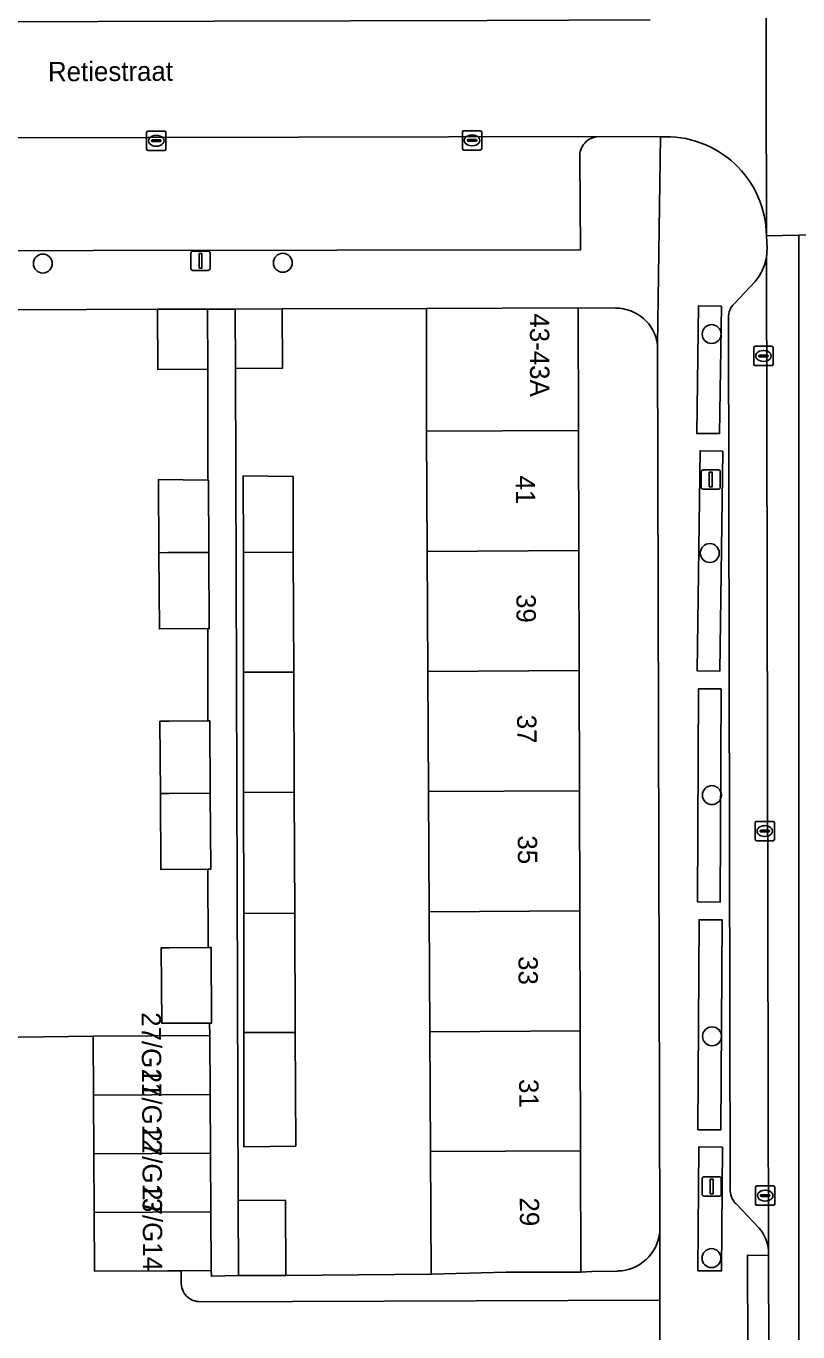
# Model space of a CAD drawing. Extents: x 160732 to 162107, y 387428 to 388479.
# Drawn here: x 161262.5 to 161302.4, y 387935.7 to 388003.2 of the extents above; entities that cross this region are included whole.
import ezdxf

# ---------------------------------------------------------------- set-up
doc = ezdxf.new("R2010")
doc.units = 0
for name, color, linetype in [('IMGEO_Boom', 7, 'Continuous'), ('IMGEO_Erf', 7, 'Continuous'), ('IMGEO_Groenvoorziening', 7, 'Continuous'), ('IMGEO_Haag', 7, 'Continuous'), ('IMGEO_Kolk', 7, 'Continuous'), ('IMGEO_Lichtmast', 7, 'Continuous'), ('IMGEO_Muur', 7, 'Continuous'), ('IMGEO_Openbare_ruimte_label', 7, 'Continuous'), ('IMGEO_Pand', 7, 'Continuous'), ('IMGEO_Pand_nummerreeks', 7, 'Continuous'), ('IMGEO_Parkeervlak_open', 7, 'Continuous'), ('IMGEO_Rijbaan_lokaal_gesloten', 7, 'Continuous'), ('IMGEO_Rijbaan_lokaal_open', 7, 'Continuous'), ('IMGEO_Voetpad_open', 7, 'Continuous')]:
    doc.layers.add(name, color=color, linetype=linetype)

msp = doc.modelspace()

# ---------------------------------------------------------------- linework, layer by layer
at = {"layer": 'IMGEO_Boom'}
for centre in [(161263.345, 387990.93), (161275.762, 387990.971), (161297.949, 387987.283), (161297.853, 387975.956), (161297.964, 387963.434), (161297.97, 387950.955), (161297.94, 387939.482)]:
    msp.add_circle(centre, 0.489, dxfattribs=at)
at = {"layer": 'IMGEO_Erf'}
for points in [[(161262.106, 387950.91), (161265.944, 387950.957), (161271.98, 387950.99), (161271.968, 387951.642), (161269.983, 387951.632), (161269.495, 387951.629), (161269.473, 387955.538), (161269.907, 387955.54), (161271.904, 387955.551), (161271.882, 387959.594), (161269.449, 387959.581), (161269.426, 387963.522), (161269.405, 387967.258), (161269.885, 387967.26), (161271.882, 387967.271), (161271.882, 387972.047), (161269.377, 387972.033), (161269.354, 387975.974), (161269.332, 387979.76), (161271.882, 387979.727), (161271.882, 387985.462), (161269.304, 387985.448), (161269.286, 387988.563), (161261.937, 387988.543)], [(161292.98, 387988.624), (161291.045, 387988.632), (161291.062, 387982.298), (161291.079, 387976.085), (161291.096, 387969.872), (161291.112, 387963.659), (161291.129, 387957.445), (161291.146, 387951.231), (161291.163, 387945.039), (161291.18, 387938.761), (161291.743, 387938.787), (161293.085, 387938.815)], [(161295.265, 387940.831), (161295.151, 387986.728)]]:
    msp.add_lwpolyline(points, dxfattribs=at)
for points in [[(161283.27, 387969.828), (161283.235, 387976.041), (161283.201, 387982.254), (161283.195, 387988.599), (161275.737, 387988.58), (161275.754, 387985.52), (161273.306, 387985.506), (161273.452, 387942.461), (161275.895, 387942.475), (161275.916, 387938.591), (161283.445, 387938.643), (161283.409, 387945.001), (161283.375, 387951.188), (161283.34, 387957.402), (161283.305, 387963.615)], [(161276.43, 387945.275), (161273.754, 387945.238), (161273.748, 387951.151), (161273.741, 387957.307), (161273.734, 387963.572), (161273.728, 387969.787), (161273.721, 387975.991), (161273.717, 387979.951), (161276.281, 387979.914), (161276.291, 387979.914), (161276.306, 387976.005), (161276.331, 387969.798), (161276.356, 387963.584), (161276.381, 387957.333), (161276.406, 387951.161)]]:
    msp.add_lwpolyline(points, close=True, dxfattribs=at)
for centre, radius, start, end in [((161292.996, 387986.451), 2.173, 7.3142, 90.42241), ((161293.04, 387941.051), 2.236, 271.1599, 354.36359)]:
    msp.add_arc(centre, radius, start, end, dxfattribs=at)
at = {"layer": 'IMGEO_Groenvoorziening'}
for points in [[(161298.455, 387988.729), (161297.277, 387988.746), (161297.182, 387982.148), (161298.36, 387982.131)], [(161298.526, 387981.231), (161297.349, 387981.246), (161297.204, 387969.86), (161298.381, 387969.845)], [(161298.444, 387968.927), (161297.27, 387968.932), (161297.223, 387957.907), (161298.397, 387957.902)], [(161298.494, 387956.979), (161297.299, 387956.986), (161297.235, 387946.125), (161298.43, 387946.118)], [(161298.508, 387945.225), (161297.284, 387945.233), (161297.242, 387938.825), (161298.466, 387938.817)]]:
    msp.add_lwpolyline(points, close=True, dxfattribs=at)
at = {"layer": 'IMGEO_Haag'}
for points in [[(161298.455, 387988.729), (161297.277, 387988.746), (161297.182, 387982.148), (161298.36, 387982.131)], [(161298.526, 387981.231), (161297.349, 387981.246), (161297.204, 387969.86), (161298.381, 387969.845)], [(161298.444, 387968.927), (161297.27, 387968.932), (161297.223, 387957.907), (161298.397, 387957.902)], [(161298.494, 387956.979), (161297.299, 387956.986), (161297.235, 387946.125), (161298.43, 387946.118)], [(161298.508, 387945.225), (161297.284, 387945.233), (161297.242, 387938.825), (161298.466, 387938.817)]]:
    msp.add_lwpolyline(points, close=True, dxfattribs=at)
at = {"layer": 'IMGEO_Kolk'}
for p, q in [((161268.714, 387996.855), (161268.714, 387997.707)), ((161268.789, 387997.781), (161269.641, 387997.781)), ((161269.202, 387997.561), (161269.227, 387997.561)), ((161269.715, 387997.707), (161269.715, 387996.855)), ((161285.053, 387996.875), (161285.053, 387997.727)), ((161285.128, 387997.801), (161285.98, 387997.801)), ((161285.355, 387997.344), (161285.753, 387997.344)), ((161285.541, 387997.581), (161285.566, 387997.581)), ((161286.054, 387997.727), (161286.054, 387996.875)), ((161269.641, 387996.781), (161268.789, 387996.781)), ((161268.973, 387997.275), (161268.973, 387997.287)), ((161269.411, 387997.238), (161269.013, 387997.238)), ((161269.016, 387997.324), (161269.414, 387997.324)), ((161269.225, 387997.001), (161269.2, 387997.001)), ((161269.457, 387997.287), (161269.457, 387997.275)), ((161285.98, 387996.801), (161285.128, 387996.801)), ((161285.312, 387997.295), (161285.312, 387997.307)), ((161285.75, 387997.258), (161285.352, 387997.258)), ((161285.564, 387997.021), (161285.539, 387997.021)), ((161285.796, 387997.307), (161285.796, 387997.295)), ((161300.129, 387985.723), (161300.129, 387986.575)), ((161300.204, 387986.649), (161301.056, 387986.649)), ((161301.13, 387986.575), (161301.13, 387985.723)), ((161300.388, 387986.143), (161300.388, 387986.155)), ((161300.826, 387986.106), (161300.428, 387986.106)), ((161300.431, 387986.192), (161300.829, 387986.192)), ((161300.64, 387985.869), (161300.615, 387985.869)), ((161300.617, 387986.429), (161300.642, 387986.429)), ((161300.872, 387986.155), (161300.872, 387986.143)), ((161301.056, 387985.649), (161300.204, 387985.649)), ((161300.197, 387961.147), (161300.197, 387961.999)), ((161300.272, 387962.073), (161301.124, 387962.073)), ((161300.456, 387961.567), (161300.456, 387961.579)), ((161300.499, 387961.616), (161300.897, 387961.616)), ((161300.685, 387961.853), (161300.71, 387961.853)), ((161300.94, 387961.579), (161300.94, 387961.567)), ((161301.198, 387961.999), (161301.198, 387961.147)), ((161301.124, 387961.073), (161300.272, 387961.073)), ((161300.894, 387961.53), (161300.496, 387961.53)), ((161300.708, 387961.293), (161300.683, 387961.293)), ((161300.22, 387942.289), (161300.22, 387943.141)), ((161300.295, 387943.215), (161301.147, 387943.215)), ((161300.479, 387942.709), (161300.479, 387942.721)), ((161300.917, 387942.672), (161300.519, 387942.672)), ((161300.522, 387942.758), (161300.92, 387942.758)), ((161300.708, 387942.995), (161300.733, 387942.995)), ((161300.963, 387942.721), (161300.963, 387942.709)), ((161301.221, 387943.141), (161301.221, 387942.289)), ((161301.147, 387942.215), (161300.295, 387942.215)), ((161300.731, 387942.435), (161300.706, 387942.435))]:
    msp.add_line(p, q, dxfattribs=at)
for points in [[(161268.714, 387996.855), (161268.714, 387997.707)], [(161268.789, 387997.781), (161269.641, 387997.781)], [(161269.715, 387997.707), (161269.715, 387996.855)], [(161285.053, 387996.875), (161285.053, 387997.727)], [(161285.128, 387997.801), (161285.98, 387997.801)], [(161286.054, 387997.727), (161286.054, 387996.875)], [(161269.641, 387996.781), (161268.789, 387996.781)], [(161285.98, 387996.801), (161285.128, 387996.801)], [(161300.129, 387985.723), (161300.129, 387986.575)], [(161300.204, 387986.649), (161301.056, 387986.649)], [(161301.13, 387986.575), (161301.13, 387985.723)], [(161301.056, 387985.649), (161300.204, 387985.649)], [(161300.197, 387961.147), (161300.197, 387961.999)], [(161300.272, 387962.073), (161301.124, 387962.073)], [(161301.198, 387961.999), (161301.198, 387961.147)], [(161301.124, 387961.073), (161300.272, 387961.073)], [(161300.22, 387942.289), (161300.22, 387943.141)], [(161300.295, 387943.215), (161301.147, 387943.215)], [(161301.221, 387943.141), (161301.221, 387942.289)], [(161301.147, 387942.215), (161300.295, 387942.215)]]:
    msp.add_lwpolyline(points, dxfattribs=at)
for centre, radius, start, end in [((161268.791, 387997.705), 0.0765, 91.55205, 178.44795), ((161268.791, 387997.705), 0.0765, 91.55205, 178.44795), ((161269.639, 387997.705), 0.0765, 1.55205, 88.44795), ((161269.639, 387997.705), 0.0765, 1.55205, 88.44795), ((161285.13, 387997.725), 0.0765, 91.55205, 178.44795), ((161285.13, 387997.725), 0.0765, 91.55205, 178.44795), ((161285.352, 387997.304), 0.0403, 85.87752, 175.75265), ((161285.757, 387997.306), 0.0386, 1.73085, 96.63898), ((161285.978, 387997.725), 0.0765, 1.55205, 88.44795), ((161285.978, 387997.725), 0.0765, 1.55205, 88.44795), ((161268.791, 387996.857), 0.0765, 181.55205, 268.44795), ((161268.791, 387996.857), 0.0765, 181.55205, 268.44795), ((161269.013, 387997.284), 0.0403, 85.87752, 175.75265), ((161269.01, 387997.274), 0.0366, 178.93798, 274.71019), ((161269.414, 387997.281), 0.043, 264.86636, 352.45326), ((161269.418, 387997.286), 0.0386, 1.73085, 96.63898), ((161269.639, 387996.857), 0.0765, 271.55205, 358.44795), ((161269.639, 387996.857), 0.0765, 271.55205, 358.44795), ((161285.13, 387996.877), 0.0765, 181.55205, 268.44795), ((161285.13, 387996.877), 0.0765, 181.55205, 268.44795), ((161285.349, 387997.294), 0.0366, 178.93798, 274.71019), ((161285.753, 387997.301), 0.043, 264.86636, 352.45326), ((161285.978, 387996.877), 0.0765, 271.55205, 358.44795), ((161285.978, 387996.877), 0.0765, 271.55205, 358.44795), ((161300.206, 387986.573), 0.0765, 91.55205, 178.44795), ((161300.206, 387986.573), 0.0765, 91.55205, 178.44795), ((161301.054, 387986.573), 0.0765, 1.55205, 88.44795), ((161301.054, 387986.573), 0.0765, 1.55205, 88.44795), ((161300.428, 387986.152), 0.0403, 85.87752, 175.75265), ((161300.425, 387986.142), 0.0366, 178.93798, 274.71019), ((161300.829, 387986.149), 0.043, 264.86636, 352.45326), ((161300.833, 387986.154), 0.0386, 1.73085, 96.63898), ((161300.206, 387985.725), 0.0765, 181.55205, 268.44795), ((161300.206, 387985.725), 0.0765, 181.55205, 268.44795), ((161301.054, 387985.725), 0.0765, 271.55205, 358.44795), ((161301.054, 387985.725), 0.0765, 271.55205, 358.44795), ((161300.274, 387961.997), 0.0765, 91.55205, 178.44795), ((161300.274, 387961.997), 0.0765, 91.55205, 178.44795), ((161300.496, 387961.576), 0.0403, 85.87752, 175.75265), ((161300.493, 387961.566), 0.0366, 178.93798, 274.71019), ((161300.897, 387961.573), 0.043, 264.86636, 352.45326), ((161300.901, 387961.578), 0.0386, 1.73085, 96.63898), ((161301.122, 387961.997), 0.0765, 1.55205, 88.44795), ((161301.122, 387961.997), 0.0765, 1.55205, 88.44795), ((161300.274, 387961.149), 0.0765, 181.55205, 268.44795), ((161300.274, 387961.149), 0.0765, 181.55205, 268.44795), ((161301.122, 387961.149), 0.0765, 271.55205, 358.44795), ((161301.122, 387961.149), 0.0765, 271.55205, 358.44795), ((161300.297, 387943.139), 0.0765, 91.55205, 178.44795), ((161300.297, 387943.139), 0.0765, 91.55205, 178.44795), ((161300.519, 387942.718), 0.0403, 85.87752, 175.75265), ((161300.516, 387942.708), 0.0366, 178.93798, 274.71019), ((161300.92, 387942.715), 0.043, 264.86636, 352.45326), ((161300.924, 387942.72), 0.0386, 1.73085, 96.63898), ((161301.145, 387943.139), 0.0765, 1.55205, 88.44795), ((161301.145, 387943.139), 0.0765, 1.55205, 88.44795), ((161300.297, 387942.291), 0.0765, 181.55205, 268.44795), ((161300.297, 387942.291), 0.0765, 181.55205, 268.44795), ((161301.145, 387942.291), 0.0765, 271.55205, 358.44795), ((161301.145, 387942.291), 0.0765, 271.55205, 358.44795)]:
    msp.add_arc(centre, radius, start, end, dxfattribs=at)
for centre, major_axis, ratio, start_param, end_param in [((161269.201, 387997.281), (-0.387, 0.002), 0.722429, 4.712389, 7.853982), ((161269.226, 387997.281), (-0.39, 0.002), 0.717154, 1.570796, 4.712389), ((161285.54, 387997.301), (-0.387, 0.002), 0.722429, 4.712389, 7.853982), ((161285.565, 387997.301), (-0.39, 0.002), 0.717154, 1.570796, 4.712389), ((161300.616, 387986.149), (-0.387, 0.002), 0.722429, 4.712389, 7.853982), ((161300.641, 387986.149), (-0.39, 0.002), 0.717154, 1.570796, 4.712389), ((161300.684, 387961.573), (-0.387, 0.002), 0.722429, 4.712389, 7.853982), ((161300.709, 387961.573), (-0.39, 0.002), 0.717154, 1.570796, 4.712389), ((161300.707, 387942.715), (-0.387, 0.002), 0.722429, 4.712389, 7.853982), ((161300.732, 387942.715), (-0.39, 0.002), 0.717154, 1.570796, 4.712389)]:
    msp.add_ellipse(centre, major_axis=major_axis, ratio=ratio, start_param=start_param, end_param=end_param, dxfattribs=at)
at = {"layer": 'IMGEO_Lichtmast'}
for p, q in [((161271.007, 387990.674), (161271.007, 387991.474)), ((161271.007, 387991.474), (161271.007, 387990.674)), ((161271.107, 387991.574), (161271.897, 387991.574)), ((161271.897, 387991.574), (161271.107, 387991.574)), ((161271.997, 387991.474), (161271.997, 387990.674)), ((161271.997, 387990.674), (161271.997, 387991.474)), ((161271.897, 387990.574), (161271.107, 387990.574)), ((161271.107, 387990.574), (161271.897, 387990.574)), ((161297.407, 387979.358), (161297.407, 387980.158)), ((161297.407, 387980.158), (161297.407, 387979.358)), ((161297.507, 387980.258), (161298.297, 387980.258)), ((161298.297, 387980.258), (161297.507, 387980.258)), ((161298.397, 387980.158), (161298.397, 387979.358)), ((161298.397, 387979.358), (161298.397, 387980.158)), ((161298.297, 387979.258), (161297.507, 387979.258)), ((161297.507, 387979.258), (161298.297, 387979.258)), ((161297.458, 387942.789), (161297.458, 387943.589)), ((161297.458, 387943.589), (161297.458, 387942.789)), ((161297.558, 387943.689), (161298.348, 387943.689)), ((161298.348, 387943.689), (161297.558, 387943.689)), ((161298.448, 387943.589), (161298.448, 387942.789)), ((161298.448, 387942.789), (161298.448, 387943.589)), ((161298.348, 387942.689), (161297.558, 387942.689)), ((161297.558, 387942.689), (161298.348, 387942.689))]:
    msp.add_line(p, q, dxfattribs=at)
for points in [[(161271.427, 387991.449), (161271.577, 387991.449), (161271.577, 387990.699), (161271.427, 387990.699), (161271.427, 387991.449)], [(161297.827, 387980.133), (161297.977, 387980.133), (161297.977, 387979.383), (161297.827, 387979.383), (161297.827, 387980.133)], [(161297.878, 387943.564), (161298.028, 387943.564), (161298.028, 387942.814), (161297.878, 387942.814), (161297.878, 387943.564)]]:
    msp.add_lwpolyline(points, dxfattribs=at)
for centre, start, end in [((161271.107, 387991.474), 90, 180), ((161271.107, 387991.474), 90, 180), ((161271.897, 387991.474), 0, 90), ((161271.897, 387991.474), 360, 90), ((161271.107, 387990.674), 180, 270), ((161271.107, 387990.674), 180, 270), ((161271.897, 387990.674), 270, 0), ((161271.897, 387990.674), 270, 0), ((161297.507, 387980.158), 90, 180), ((161297.507, 387980.158), 90, 180), ((161298.297, 387980.158), 0, 90), ((161298.297, 387980.158), 360, 90), ((161297.507, 387979.358), 180, 270), ((161297.507, 387979.358), 180, 270), ((161298.297, 387979.358), 270, 0), ((161298.297, 387979.358), 270, 0), ((161297.558, 387943.589), 90, 180), ((161297.558, 387943.589), 90, 180), ((161298.348, 387943.589), 0, 90), ((161298.348, 387943.589), 360, 90), ((161297.558, 387942.789), 180, 270), ((161297.558, 387942.789), 180, 270), ((161298.348, 387942.789), 270, 0), ((161298.348, 387942.789), 270, 0)]:
    msp.add_arc(centre, 0.1, start, end, dxfattribs=at)
at = {"layer": 'IMGEO_Muur'}
msp.add_lwpolyline([(161283.445, 387938.643), (161275.916, 387938.591)], dxfattribs=at)
at = {"layer": 'IMGEO_Pand'}
for points in [[(161269.286, 387988.563), (161269.304, 387985.448), (161271.882, 387985.462), (161271.864, 387988.569)], [(161273.289, 387988.573), (161273.306, 387985.506), (161275.754, 387985.52), (161275.737, 387988.58)], [(161291.045, 387988.632), (161283.195, 387988.599), (161283.201, 387982.254), (161291.062, 387982.298)], [(161291.062, 387982.298), (161283.201, 387982.254), (161283.235, 387976.041), (161291.079, 387976.085)], [(161276.306, 387976.005), (161276.291, 387979.914), (161276.281, 387979.914), (161273.717, 387979.951), (161273.721, 387975.991)], [(161271.882, 387979.727), (161269.332, 387979.76), (161269.354, 387975.974), (161269.816, 387975.976), (161271.937, 387975.988), (161271.915, 387979.727), (161271.888, 387979.727)], [(161271.937, 387975.988), (161269.816, 387975.976), (161269.354, 387975.974), (161269.377, 387972.033), (161271.882, 387972.047), (161271.96, 387972.047)], [(161273.721, 387975.991), (161273.728, 387969.787), (161276.331, 387969.798), (161276.306, 387976.005)], [(161291.079, 387976.085), (161283.235, 387976.041), (161283.27, 387969.828), (161291.096, 387969.872)], [(161273.728, 387969.787), (161273.734, 387963.572), (161276.356, 387963.584), (161276.331, 387969.798)], [(161291.096, 387969.872), (161283.27, 387969.828), (161283.305, 387963.615), (161291.112, 387963.659)], [(161271.882, 387967.271), (161269.885, 387967.26), (161269.405, 387967.258), (161269.426, 387963.522), (161269.885, 387963.524), (161272.009, 387963.536), (161271.988, 387967.272)], [(161273.734, 387963.572), (161273.741, 387957.307), (161276.381, 387957.333), (161276.356, 387963.584)], [(161291.112, 387963.659), (161283.305, 387963.615), (161283.34, 387957.402), (161291.129, 387957.445)], [(161272.009, 387963.536), (161269.885, 387963.524), (161269.426, 387963.522), (161269.449, 387959.581), (161271.882, 387959.594), (161272.032, 387959.595)], [(161276.406, 387951.161), (161276.381, 387957.333), (161273.741, 387957.307), (161273.748, 387951.151)], [(161291.129, 387957.445), (161283.34, 387957.402), (161283.375, 387951.188), (161291.146, 387951.231)], [(161271.904, 387955.551), (161269.907, 387955.54), (161269.473, 387955.538), (161269.495, 387951.629), (161269.983, 387951.632), (161271.968, 387951.642), (161272.078, 387951.643), (161272.055, 387955.552)], [(161265.961, 387947.919), (161271.997, 387947.953), (161271.98, 387950.99), (161265.944, 387950.957)], [(161273.748, 387951.151), (161273.754, 387945.238), (161276.43, 387945.275), (161276.406, 387951.161)], [(161291.146, 387951.231), (161283.375, 387951.188), (161283.409, 387945.001), (161291.163, 387945.039)], [(161265.978, 387944.882), (161272.014, 387944.916), (161271.997, 387947.953), (161265.961, 387947.919)], [(161265.995, 387941.844), (161272.031, 387941.878), (161272.014, 387944.916), (161265.978, 387944.882)], [(161291.163, 387945.039), (161283.409, 387945.001), (161283.445, 387938.643), (161287.312, 387938.759), (161291.18, 387938.761)], [(161275.916, 387938.591), (161275.895, 387942.475), (161273.452, 387942.461), (161273.473, 387938.578)], [(161270.502, 387938.832), (161272.048, 387938.841), (161272.031, 387941.878), (161265.995, 387941.844), (161266.012, 387938.807), (161269.811, 387938.828)]]:
    msp.add_lwpolyline(points, close=True, dxfattribs=at)
at = {"layer": 'IMGEO_Parkeervlak_open'}
for points in [[(161292.099, 387997.498), (161253.263, 387997.417), (161253.311, 387991.581), (161291.156, 387991.637), (161291.13, 387996.417)], [(161300.888, 387939.893), (161300.779, 387991.22)], [(161300.207, 387990.011), (161299.109, 387988.849)], [(161298.827, 387988.136), (161298.909, 387943.08)], [(161299.216, 387942.286), (161300.404, 387941.03)]]:
    msp.add_lwpolyline(points, dxfattribs=at)
for centre, radius, start, end in [((161292.133, 387996.493), 1.006, 91.94543, 184.30896), ((161298.095, 387991.75), 2.736, 320.53412, 348.82651), ((161299.732, 387988.19), 0.907, 133.40439, 183.43683), ((161299.897, 387943.006), 0.991, 175.69365, 226.58432), ((161298.954, 387939.741), 1.94, 4.48355, 41.63357)]:
    msp.add_arc(centre, radius, start, end, dxfattribs=at)
at = {"layer": 'IMGEO_Rijbaan_lokaal_gesloten'}
msp.add_lwpolyline([(161300.888, 387939.893), (161300.899, 387939.625), (161300.931, 387929.617), (161300.884, 387929.313), (161301.088, 387878.113), (161301.089, 387875.8), (161302.479, 387875.8), (161302.479, 387897.971), (161302.464, 387915.139), (161302.464, 387992.392), (161300.785, 387992.369), (161300.83, 387991.744), (161300.779, 387991.22)], close=True, dxfattribs=at)
at = {"layer": 'IMGEO_Rijbaan_lokaal_open'}
for points in [[(161300.785, 387992.369), (161300.751, 388009.313), (161300.745, 388009.392)], [(161294.763, 388003.535), (161286.33, 388003.51), (161272.205, 388003.473), (161248.16, 388003.396), (161248.197, 387991.584), (161253.311, 387991.581), (161253.263, 387997.417), (161292.099, 387997.498), (161295.299, 387997.485)], [(161270.5, 387938.249), (161270.502, 387938.832), (161269.811, 387938.828), (161266.012, 387938.807), (161265.995, 387941.844), (161265.978, 387944.882), (161265.961, 387947.919), (161265.944, 387950.957), (161262.106, 387950.91), (161255.315, 387950.872), (161255.331, 387947.922), (161255.348, 387944.903), (161255.365, 387941.884), (161255.382, 387938.864), (161255.398, 387936.01), (161255.406, 387932.376)], [(161264.524, 387932.232), (161295.254, 387932.26), (161295.274, 387937.307), (161271.508, 387937.226)]]:
    msp.add_lwpolyline(points, dxfattribs=at)
msp.add_lwpolyline([(161305.785, 388009.375), (161302.28, 388009.387), (161300.745, 388009.392), (161300.751, 388009.313), (161300.785, 387992.369), (161302.464, 387992.392), (161305.805, 387992.439)], close=True, dxfattribs=at)
for centre, radius, start, end in [((161295.595, 387992.303), 5.19, 0.7269, 93.27062), ((161271.483, 387938.209), 0.983, 177.67654, 271.47715)]:
    msp.add_arc(centre, radius, start, end, dxfattribs=at)
at = {"layer": 'IMGEO_Voetpad_open'}
for points in [[(161295.299, 387997.485), (161292.099, 387997.498)], [(161295.151, 387986.728), (161295.299, 387997.485)], [(161295.299, 387997.485), (161295.151, 387986.728), (161295.265, 387940.831), (161295.274, 387937.307), (161295.254, 387932.26), (161295.205, 387928.599), (161295.457, 387880.84)], [(161291.13, 387996.417), (161291.156, 387991.637), (161253.311, 387991.581), (161248.197, 387991.584), (161248.067, 387986.627), (161248.071, 387986.562)], [(161300.83, 387991.744), (161300.785, 387992.369)], [(161300.779, 387991.22), (161300.83, 387991.744)], [(161299.109, 387988.849), (161300.207, 387990.011)], [(161250.024, 387988.554), (161254.076, 387988.553), (161261.937, 387988.543), (161269.286, 387988.563), (161271.864, 387988.569), (161273.289, 387988.573), (161275.737, 387988.58), (161283.195, 387988.599), (161291.045, 387988.632), (161292.98, 387988.624)], [(161298.909, 387943.08), (161298.827, 387988.136)], [(161300.404, 387941.03), (161299.216, 387942.286)], [(161271.508, 387937.226), (161295.274, 387937.307), (161295.265, 387940.831)], [(161300.884, 387929.313), (161300.931, 387929.617), (161299.842, 387929.595), (161299.808, 387939.642), (161300.899, 387939.625), (161300.888, 387939.893)], [(161293.085, 387938.815), (161291.743, 387938.787), (161291.18, 387938.761), (161287.312, 387938.759), (161283.445, 387938.643), (161275.916, 387938.591), (161273.473, 387938.578), (161272.065, 387938.544), (161272.048, 387938.841), (161270.502, 387938.832), (161270.5, 387938.249)]]:
    msp.add_lwpolyline(points, dxfattribs=at)
for points in [[(161273.306, 387985.506), (161273.289, 387988.573), (161271.864, 387988.569), (161271.882, 387985.462), (161271.882, 387979.727), (161271.888, 387979.727), (161271.915, 387979.727), (161271.937, 387975.988), (161271.96, 387972.047), (161271.882, 387972.047), (161271.882, 387967.271), (161271.988, 387967.272), (161272.009, 387963.536), (161272.032, 387959.595), (161271.882, 387959.594), (161271.904, 387955.551), (161272.055, 387955.552), (161272.078, 387951.643), (161271.968, 387951.642), (161271.98, 387950.99), (161271.997, 387947.953), (161272.014, 387944.916), (161272.031, 387941.878), (161272.048, 387938.841), (161272.065, 387938.544), (161273.473, 387938.578), (161273.452, 387942.461)], [(161298.455, 387988.729), (161298.36, 387982.131), (161297.182, 387982.148), (161297.277, 387988.746)], [(161298.526, 387981.231), (161298.381, 387969.845), (161297.204, 387969.86), (161297.349, 387981.246)], [(161298.444, 387968.927), (161298.397, 387957.902), (161297.223, 387957.907), (161297.27, 387968.932)], [(161298.494, 387956.979), (161298.43, 387946.118), (161297.235, 387946.125), (161297.299, 387956.986)], [(161298.508, 387945.225), (161298.466, 387938.817), (161297.242, 387938.825), (161297.284, 387945.233)], [(161300.899, 387939.625), (161299.808, 387939.642), (161299.842, 387929.595), (161300.931, 387929.617)]]:
    msp.add_lwpolyline(points, close=True, dxfattribs=at)
for centre, radius, start, end in [((161292.133, 387996.493), 1.006, 91.94543, 184.30896), ((161295.595, 387992.303), 5.19, 0.7269, 93.27062), ((161298.095, 387991.75), 2.736, 320.53412, 348.82651), ((161292.996, 387986.451), 2.173, 7.3142, 90.42241), ((161299.732, 387988.19), 0.907, 133.40439, 183.43683), ((161299.897, 387943.006), 0.991, 175.69365, 226.58432), ((161293.04, 387941.051), 2.236, 271.1599, 354.36359), ((161298.954, 387939.741), 1.94, 4.48355, 41.63357), ((161271.483, 387938.209), 0.983, 177.67654, 271.47715)]:
    msp.add_arc(centre, radius, start, end, dxfattribs=at)

# ---------------------------------------------------------------- texts
at = {"layer": 'IMGEO_Openbare_ruimte_label'}
msp.add_text('Retiestraat', height=1, rotation=0.22918, dxfattribs=at).set_placement((161263.615, 388000.359))
at = {"layer": 'IMGEO_Pand_nummerreeks'}
for s, rotation, p in [('43-43A', 270.15449, (161288.545, 387988.351)), ('41', 270.32121, (161287.814, 387979.962)), ('39', 270.32121, (161287.848, 387973.832)), ('37', 270.32121, (161287.883, 387967.589)), ('35', 270.32121, (161287.918, 387961.346)), ('33', 270.32121, (161287.953, 387955.103)), ('27/G11', 270.32066, (161268.457, 387952.201)), ('27/G12', 270.32066, (161268.473, 387949.28)), ('31', 270.32121, (161287.989, 387948.746)), ('27/G13', 270.32066, (161268.49, 387946.236)), ('27/G14', 270.32066, (161268.507, 387943.199)), ('29', 270.32121, (161288.023, 387942.616))]:
    msp.add_text(s, height=1, rotation=rotation, dxfattribs=at).set_placement(p)

doc.saveas('drawing.dxf')
